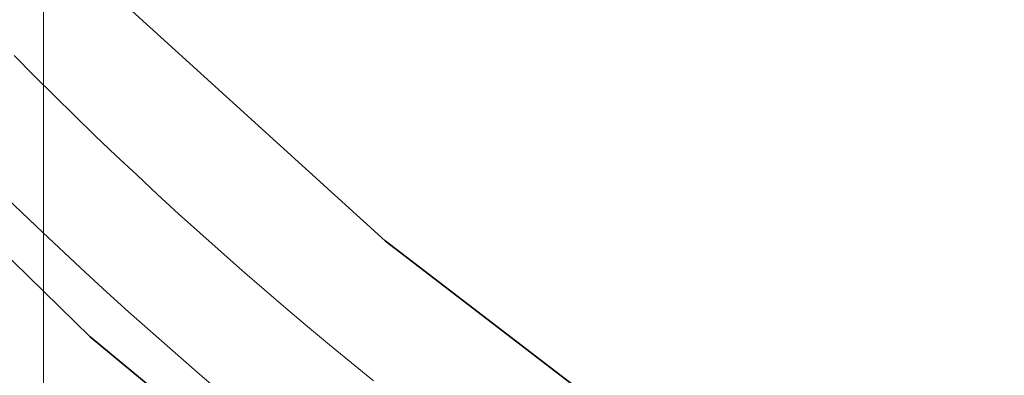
# Model space of a CAD drawing. Header units: inches. Extents: x -412 to -304, y -62 to 18.
# Tile 597 of 656: x -359.898 to -359.315, y -5.952 to -5.741. Entities that reach past the tile are written whole.
import ezdxf

# ---------------------------------------------------------------- set-up
doc = ezdxf.new("R2010")
doc.units = ezdxf.units.IN
doc.header["$LTSCALE"] = 32
doc.header["$MEASUREMENT"] = 0
for name, color, linetype, lineweight in [('Black', 7, 'Continuous', 18), ('DashLine', 7, 'Continuous', 13), ('Drawing', 7, 'Continuous', 18), ('Metal_MP', 7, 'Continuous', 5), ('None', 7, 'Continuous', 18), ('Plastic-MPWireManager', 7, 'Continuous', 25), ('SolidLine', 7, 'Continuous', 15), ('TIMotion-Frame', 7, 'Continuous', 18), ('Wood_1-H', 7, 'Continuous', 13)]:
    doc.layers.add(name, color=color, linetype=linetype, lineweight=lineweight)

# ---------------------------------------------------------------- blocks, each defined once
blk = doc.blocks.new('Group-20')
at = {"layer": 'Black'}
for points in [[(-34.54794, 16.53613, 28.9791), (34.54794, 16.53613, 28.9791), (34.54794, -16.53613, 28.9791), (-34.54794, -16.53613, 28.9791)], [(-34.54794, 16.53613, 27.70079), (34.54794, 16.53613, 27.70079), (34.54794, -16.53613, 27.70079), (-34.54794, -16.53613, 27.70079)]]:
    blk.add_3dface(points, dxfattribs=at)
at = {"layer": 'Wood_1-H'}
for points in [[(-35.96494, 17.95313, 28.99879), (35.96494, 17.95313, 28.99879), (35.96494, -17.95313, 28.99879), (-35.96494, -17.95313, 28.99879)], [(-35.96494, 17.95313, 28.9791), (35.96494, 17.95313, 28.9791), (35.96494, -17.95313, 28.9791), (-35.96494, -17.95313, 28.9791)]]:
    blk.add_3dface(points, dxfattribs=at)
blk = doc.blocks.new('MPHtAdjLegCoverPower (3D)')
at = {"layer": 'Metal_MP'}
for points, invisible_edges in [([(-1.82833, -1.81424, 23.83612), (-1.81641, -1.82623, 23.83612), (-1.86096, -1.87077, 23.83612), (-1.82833, -1.81424, 23.83612)], 14), ([(-1.82833, -1.81424, 2.26132), (-1.81641, -1.82623, 2.26132), (-1.86096, -1.87077, 2.26132), (-1.82833, -1.81424, 2.26132)], 14), ([(-1.81641, -1.82623, 23.83612), (-1.80442, -1.83814, 23.83612), (-1.86096, -1.87077, 23.83612), (-1.81641, -1.82623, 23.83612)], 14), ([(-1.81641, -1.82623, 2.26132), (-1.80442, -1.83814, 2.26132), (-1.86096, -1.87077, 2.26132), (-1.81641, -1.82623, 2.26132)], 14), ([(-1.80442, -1.83814, 23.83612), (-1.79235, -1.84998, 23.83612), (-1.86096, -1.87077, 23.83612), (-1.80442, -1.83814, 23.83612)], 14), ([(-1.80442, -1.83814, 2.26132), (-1.79235, -1.84998, 2.26132), (-1.86096, -1.87077, 2.26132), (-1.80442, -1.83814, 2.26132)], 14), ([(-1.79235, -1.84998, 23.83612), (-1.82386, -1.90714, 23.83612), (-1.86096, -1.87077, 23.83612), (-1.79235, -1.84998, 23.83612)], 15), ([(-1.79235, -1.84998, 2.26132), (-1.82386, -1.90714, 2.26132), (-1.86096, -1.87077, 2.26132), (-1.79235, -1.84998, 2.26132)], 15), ([(-1.79235, -1.84998, 23.83612), (-1.78021, -1.86173, 23.83612), (-1.82386, -1.90714, 23.83612), (-1.79235, -1.84998, 23.83612)], 14), ([(-1.79235, -1.84998, 2.26132), (-1.78021, -1.86173, 2.26132), (-1.82386, -1.90714, 2.26132), (-1.79235, -1.84998, 2.26132)], 14), ([(-1.78021, -1.86173, 23.83612), (-1.76798, -1.87341, 23.83612), (-1.82386, -1.90714, 23.83612), (-1.78021, -1.86173, 23.83612)], 14), ([(-1.78021, -1.86173, 2.26132), (-1.76798, -1.87341, 2.26132), (-1.82386, -1.90714, 2.26132), (-1.78021, -1.86173, 2.26132)], 14), ([(-1.82386, -1.90714, 23.83612), (-1.83631, -1.8951, 23.83612), (-1.86096, -1.87077, 23.83612), (-1.82386, -1.90714, 23.83612)], 14), ([(-1.82386, -1.90714, 2.26132), (-1.83631, -1.8951, 2.26132), (-1.86096, -1.87077, 2.26132), (-1.82386, -1.90714, 2.26132)], 14), ([(-1.76798, -1.87341, 23.83612), (-1.75568, -1.885, 23.83612), (-1.82386, -1.90714, 23.83612), (-1.76798, -1.87341, 23.83612)], 14), ([(-1.76798, -1.87341, 2.26132), (-1.75568, -1.885, 2.26132), (-1.82386, -1.90714, 2.26132), (-1.76798, -1.87341, 2.26132)], 14), ([(-1.75568, -1.885, 23.83612), (-1.77331, -1.95449, 23.83612), (-1.82386, -1.90714, 23.83612), (-1.75568, -1.885, 23.83612)], 15), ([(-1.75568, -1.885, 2.26132), (-1.77331, -1.95449, 2.26132), (-1.82386, -1.90714, 2.26132), (-1.75568, -1.885, 2.26132)], 15), ([(-1.75568, -1.885, 23.83612), (-1.74331, -1.89652, 23.83612), (-1.77331, -1.95449, 23.83612), (-1.75568, -1.885, 23.83612)], 14), ([(-1.75568, -1.885, 2.26132), (-1.74331, -1.89652, 2.26132), (-1.77331, -1.95449, 2.26132), (-1.75568, -1.885, 2.26132)], 14), ([(-1.74331, -1.89652, 23.83612), (-1.73086, -1.90795, 23.83612), (-1.77331, -1.95449, 23.83612), (-1.74331, -1.89652, 23.83612)], 14), ([(-1.74331, -1.89652, 2.26132), (-1.73086, -1.90795, 2.26132), (-1.77331, -1.95449, 2.26132), (-1.74331, -1.89652, 2.26132)], 14), ([(-1.79874, -1.93098, 23.83612), (-1.81134, -1.9191, 23.83612), (-1.82386, -1.90714, 23.83612), (-1.79874, -1.93098, 23.83612)], 12), ([(-1.77331, -1.95449, 23.83612), (-1.79874, -1.93098, 23.83612), (-1.82386, -1.90714, 23.83612), (-1.77331, -1.95449, 23.83612)], 15), ([(-1.79874, -1.93098, 2.26132), (-1.81134, -1.9191, 2.26132), (-1.82386, -1.90714, 2.26132), (-1.79874, -1.93098, 2.26132)], 12), ([(-1.77331, -1.95449, 2.26132), (-1.79874, -1.93098, 2.26132), (-1.82386, -1.90714, 2.26132), (-1.77331, -1.95449, 2.26132)], 15), ([(-1.73086, -1.90795, 23.83612), (-1.71833, -1.9193, 23.83612), (-1.77331, -1.95449, 23.83612), (-1.73086, -1.90795, 23.83612)], 14), ([(-1.73086, -1.90795, 2.26132), (-1.71833, -1.9193, 2.26132), (-1.77331, -1.95449, 2.26132), (-1.73086, -1.90795, 2.26132)], 14), ([(-1.71833, -1.9193, 23.83612), (-1.70573, -1.93057, 23.83612), (-1.77331, -1.95449, 23.83612), (-1.71833, -1.9193, 23.83612)], 14), ([(-1.71833, -1.9193, 2.26132), (-1.70573, -1.93057, 2.26132), (-1.77331, -1.95449, 2.26132), (-1.71833, -1.9193, 2.26132)], 14), ([(-1.77331, -1.95449, 23.83612), (-1.78607, -1.94277, 23.83612), (-1.79874, -1.93098, 23.83612), (-1.77331, -1.95449, 23.83612)], 12), ([(-1.77331, -1.95449, 2.26132), (-1.78607, -1.94277, 2.26132), (-1.79874, -1.93098, 2.26132), (-1.77331, -1.95449, 2.26132)], 12), ([(-1.70573, -1.93057, 23.83612), (-1.72154, -2.00049, 23.83612), (-1.77331, -1.95449, 23.83612), (-1.70573, -1.93057, 23.83612)], 15), ([(-1.70573, -1.93057, 2.26132), (-1.72154, -2.00049, 2.26132), (-1.77331, -1.95449, 2.26132), (-1.70573, -1.93057, 2.26132)], 15), ([(-1.70573, -1.93057, 23.83612), (-1.69306, -1.94176, 23.83612), (-1.72154, -2.00049, 23.83612), (-1.70573, -1.93057, 23.83612)], 14), ([(-1.70573, -1.93057, 2.26132), (-1.69306, -1.94176, 2.26132), (-1.72154, -2.00049, 2.26132), (-1.70573, -1.93057, 2.26132)], 14), ([(-1.69306, -1.94176, 23.83612), (-1.68032, -1.95286, 23.83612), (-1.72154, -2.00049, 23.83612), (-1.69306, -1.94176, 23.83612)], 14), ([(-1.69306, -1.94176, 2.26132), (-1.68032, -1.95286, 2.26132), (-1.72154, -2.00049, 2.26132), (-1.69306, -1.94176, 2.26132)], 14), ([(-1.74758, -1.97766, 23.83612), (-1.76048, -1.96612, 23.83612), (-1.77331, -1.95449, 23.83612), (-1.74758, -1.97766, 23.83612)], 12), ([(-1.72154, -2.00049, 23.83612), (-1.74758, -1.97766, 23.83612), (-1.77331, -1.95449, 23.83612), (-1.72154, -2.00049, 23.83612)], 15), ([(-1.74758, -1.97766, 2.26132), (-1.76048, -1.96612, 2.26132), (-1.77331, -1.95449, 2.26132), (-1.74758, -1.97766, 2.26132)], 12), ([(-1.72154, -2.00049, 2.26132), (-1.74758, -1.97766, 2.26132), (-1.77331, -1.95449, 2.26132), (-1.72154, -2.00049, 2.26132)], 15), ([(-1.68032, -1.95286, 23.83612), (-1.6675, -1.96388, 23.83612), (-1.72154, -2.00049, 23.83612), (-1.68032, -1.95286, 23.83612)], 14), ([(-1.68032, -1.95286, 2.26132), (-1.6675, -1.96388, 2.26132), (-1.72154, -2.00049, 2.26132), (-1.68032, -1.95286, 2.26132)], 14), ([(-1.6675, -1.96388, 23.83612), (-1.65461, -1.97482, 23.83612), (-1.72154, -2.00049, 23.83612), (-1.6675, -1.96388, 23.83612)], 14), ([(-1.6675, -1.96388, 2.26132), (-1.65461, -1.97482, 2.26132), (-1.72154, -2.00049, 2.26132), (-1.6675, -1.96388, 2.26132)], 14), ([(-1.65461, -1.97482, 23.83612), (-1.66858, -2.04513, 23.83612), (-1.72154, -2.00049, 23.83612), (-1.65461, -1.97482, 23.83612)], 15), ([(-1.65461, -1.97482, 2.26132), (-1.66858, -2.04513, 2.26132), (-1.72154, -2.00049, 2.26132), (-1.65461, -1.97482, 2.26132)], 15), ([(-1.65461, -1.97482, 23.83612), (-1.64165, -1.98567, 23.83612), (-1.66858, -2.04513, 23.83612), (-1.65461, -1.97482, 23.83612)], 14), ([(-1.65461, -1.97482, 2.26132), (-1.64165, -1.98567, 2.26132), (-1.66858, -2.04513, 2.26132), (-1.65461, -1.97482, 2.26132)], 14), ([(-1.72154, -2.00049, 23.83612), (-1.7346, -1.98912, 23.83612), (-1.74758, -1.97766, 23.83612), (-1.72154, -2.00049, 23.83612)], 12), ([(-1.72154, -2.00049, 2.26132), (-1.7346, -1.98912, 2.26132), (-1.74758, -1.97766, 2.26132), (-1.72154, -2.00049, 2.26132)], 12), ([(-1.64165, -1.98567, 23.83612), (-1.62862, -1.99644, 23.83612), (-1.66858, -2.04513, 23.83612), (-1.64165, -1.98567, 23.83612)], 14), ([(-1.64165, -1.98567, 2.26132), (-1.62862, -1.99644, 2.26132), (-1.66858, -2.04513, 2.26132), (-1.64165, -1.98567, 2.26132)], 14), ([(-1.62862, -1.99644, 23.83612), (-1.61552, -2.00712, 23.83612), (-1.66858, -2.04513, 23.83612), (-1.62862, -1.99644, 23.83612)], 14), ([(-1.62862, -1.99644, 2.26132), (-1.61552, -2.00712, 2.26132), (-1.66858, -2.04513, 2.26132), (-1.62862, -1.99644, 2.26132)], 14), ([(-1.69521, -2.02299, 23.83612), (-1.70841, -2.01178, 23.83612), (-1.72154, -2.00049, 23.83612), (-1.69521, -2.02299, 23.83612)], 12), ([(-1.66858, -2.04513, 23.83612), (-1.69521, -2.02299, 23.83612), (-1.72154, -2.00049, 23.83612), (-1.66858, -2.04513, 23.83612)], 15), ([(-1.69521, -2.02299, 2.26132), (-1.70841, -2.01178, 2.26132), (-1.72154, -2.00049, 2.26132), (-1.69521, -2.02299, 2.26132)], 12), ([(-1.66858, -2.04513, 2.26132), (-1.69521, -2.02299, 2.26132), (-1.72154, -2.00049, 2.26132), (-1.66858, -2.04513, 2.26132)], 15)]:
    blk.add_3dface(points, dxfattribs=dict(at, invisible_edges=invisible_edges))
for points in [[(-1.81641, -1.82623, 2.26132), (-1.81641, -1.82623, 23.83612), (-1.82833, -1.81424, 23.83612), (-1.82833, -1.81424, 2.26132)], [(-1.80442, -1.83814, 2.26132), (-1.80442, -1.83814, 23.83612), (-1.81641, -1.82623, 23.83612), (-1.81641, -1.82623, 2.26132)], [(-1.79235, -1.84998, 2.26132), (-1.79235, -1.84998, 23.83612), (-1.80442, -1.83814, 23.83612), (-1.80442, -1.83814, 2.26132)], [(-1.78021, -1.86173, 2.26132), (-1.78021, -1.86173, 23.83612), (-1.79235, -1.84998, 23.83612), (-1.79235, -1.84998, 2.26132)], [(-1.76798, -1.87341, 2.26132), (-1.76798, -1.87341, 23.83612), (-1.78021, -1.86173, 23.83612), (-1.78021, -1.86173, 2.26132)], [(-1.75568, -1.885, 2.26132), (-1.75568, -1.885, 23.83612), (-1.76798, -1.87341, 23.83612), (-1.76798, -1.87341, 2.26132)], [(-1.74331, -1.89652, 2.26132), (-1.74331, -1.89652, 23.83612), (-1.75568, -1.885, 23.83612), (-1.75568, -1.885, 2.26132)], [(-1.83631, -1.8951, 2.26132), (-1.83631, -1.8951, 23.83612), (-1.82386, -1.90714, 23.83612), (-1.82386, -1.90714, 2.26132)], [(-1.73086, -1.90795, 2.26132), (-1.73086, -1.90795, 23.83612), (-1.74331, -1.89652, 23.83612), (-1.74331, -1.89652, 2.26132)], [(-1.82386, -1.90714, 2.26132), (-1.82386, -1.90714, 23.83612), (-1.81134, -1.9191, 23.83612), (-1.81134, -1.9191, 2.26132)], [(-1.71833, -1.9193, 2.26132), (-1.71833, -1.9193, 23.83612), (-1.73086, -1.90795, 23.83612), (-1.73086, -1.90795, 2.26132)], [(-1.81134, -1.9191, 2.26132), (-1.81134, -1.9191, 23.83612), (-1.79874, -1.93098, 23.83612), (-1.79874, -1.93098, 2.26132)], [(-1.70573, -1.93057, 2.26132), (-1.70573, -1.93057, 23.83612), (-1.71833, -1.9193, 23.83612), (-1.71833, -1.9193, 2.26132)], [(-1.79874, -1.93098, 2.26132), (-1.79874, -1.93098, 23.83612), (-1.78607, -1.94277, 23.83612), (-1.78607, -1.94277, 2.26132)], [(-1.69306, -1.94176, 2.26132), (-1.69306, -1.94176, 23.83612), (-1.70573, -1.93057, 23.83612), (-1.70573, -1.93057, 2.26132)], [(-1.78607, -1.94277, 2.26132), (-1.78607, -1.94277, 23.83612), (-1.77331, -1.95449, 23.83612), (-1.77331, -1.95449, 2.26132)], [(-1.68032, -1.95286, 2.26132), (-1.68032, -1.95286, 23.83612), (-1.69306, -1.94176, 23.83612), (-1.69306, -1.94176, 2.26132)], [(-1.77331, -1.95449, 2.26132), (-1.77331, -1.95449, 23.83612), (-1.76048, -1.96612, 23.83612), (-1.76048, -1.96612, 2.26132)], [(-1.6675, -1.96388, 2.26132), (-1.6675, -1.96388, 23.83612), (-1.68032, -1.95286, 23.83612), (-1.68032, -1.95286, 2.26132)], [(-1.65461, -1.97482, 2.26132), (-1.65461, -1.97482, 23.83612), (-1.6675, -1.96388, 23.83612), (-1.6675, -1.96388, 2.26132)], [(-1.76048, -1.96612, 2.26132), (-1.76048, -1.96612, 23.83612), (-1.74758, -1.97766, 23.83612), (-1.74758, -1.97766, 2.26132)], [(-1.64165, -1.98567, 2.26132), (-1.64165, -1.98567, 23.83612), (-1.65461, -1.97482, 23.83612), (-1.65461, -1.97482, 2.26132)], [(-1.74758, -1.97766, 2.26132), (-1.74758, -1.97766, 23.83612), (-1.7346, -1.98912, 23.83612), (-1.7346, -1.98912, 2.26132)], [(-1.62862, -1.99644, 2.26132), (-1.62862, -1.99644, 23.83612), (-1.64165, -1.98567, 23.83612), (-1.64165, -1.98567, 2.26132)], [(-1.7346, -1.98912, 2.26132), (-1.7346, -1.98912, 23.83612), (-1.72154, -2.00049, 23.83612), (-1.72154, -2.00049, 2.26132)], [(-1.61552, -2.00712, 2.26132), (-1.61552, -2.00712, 23.83612), (-1.62862, -1.99644, 23.83612), (-1.62862, -1.99644, 2.26132)], [(-1.72154, -2.00049, 2.26132), (-1.72154, -2.00049, 23.83612), (-1.70841, -2.01178, 23.83612), (-1.70841, -2.01178, 2.26132)]]:
    blk.add_3dface(points, dxfattribs=at)
at = {"layer": 'Plastic-MPWireManager'}
for points, invisible_edges in [([(-1.80425, -1.74187, 23.9188), (-1.94201, -1.58683, 23.9188), (-2.09434, -1.77307, 23.9188), (-1.94037, -1.94037, 23.9188)], 10), ([(-1.94097, -1.82668, 23.84006), (-2.08538, -1.65991, 23.84006), (-1.94201, -1.58683, 23.84006), (-1.80425, -1.74187, 23.84006)], 10), ([(-1.80425, -1.74187, 23.84006), (-1.76291, -1.7837, 23.84006), (-1.94097, -1.82668, 23.84006)], 10), ([(-1.94037, -1.94037, 23.9188), (-1.76291, -1.7837, 23.9188), (-1.80425, -1.74187, 23.9188)], 9), ([(-1.76291, -1.7837, 23.84006), (-1.60858, -1.92404, 23.84006), (-1.78317, -1.98102, 23.84006), (-1.94097, -1.82668, 23.84006)], 10), ([(-1.94037, -1.94037, 23.9188), (-1.78046, -2.08806, 23.9188), (-1.60858, -1.92404, 23.9188), (-1.76291, -1.7837, 23.9188)], 10), ([(-1.76291, -1.7837, 23.84006), (-1.76291, -1.7837, 23.9188), (-1.60858, -1.92404, 23.9188), (-1.60858, -1.92404, 23.84006)], 5), ([(-1.94097, -1.82668, 23.44636), (-1.94097, -1.82668, 23.84006), (-1.78317, -1.98102, 23.84006), (-1.78317, -1.98102, 23.44636)], 5), ([(-1.94097, -1.82668, 23.44636), (-1.78317, -1.98102, 23.44636), (-1.78046, -2.08806, 23.44636), (-1.94037, -1.94037, 23.44636)], 10), ([(-1.61226, -2.12243, 23.84006), (-1.78317, -1.98102, 23.84006), (-1.60858, -1.92404, 23.84006), (-1.44367, -2.05067, 23.84006)], 10), ([(-1.44367, -2.05067, 23.9188), (-1.60858, -1.92404, 23.9188), (-1.78046, -2.08806, 23.9188), (-1.60142, -2.22834, 23.9188)], 10), ([(-1.60858, -1.92404, 23.84006), (-1.60858, -1.92404, 23.9188), (-1.44367, -2.05067, 23.9188), (-1.44367, -2.05067, 23.84006)], 5), ([(-1.78046, -2.08806, 23.44636), (-1.78046, -2.08806, 23.9188), (-1.94037, -1.94037, 23.9188), (-1.94037, -1.94037, 23.44636)], 5), ([(-1.78317, -1.98102, 23.44636), (-1.78317, -1.98102, 23.84006), (-1.61226, -2.12243, 23.84006), (-1.61226, -2.12243, 23.44636)], 5), ([(-1.60142, -2.22834, 23.44636), (-1.78046, -2.08806, 23.44636), (-1.78317, -1.98102, 23.44636), (-1.61226, -2.12243, 23.44636)], 10)]:
    blk.add_3dface(points, dxfattribs=dict(at, invisible_edges=invisible_edges))
blk = doc.blocks.new('TL9-Upper (3D)')
at = {"layer": 'TIMotion-Frame', "invisible_edges": 8}
blk.add_3dface([(1.83073, 5.62992, -2.12598), (1.83071, -1.33858, -2.12598), (1.81092, -1.33858, -2.12598), (1.81092, 5.49213, -2.12598)], dxfattribs=at)
at = {"layer": 'TIMotion-Frame'}
for points in [[(-1.81112, -1.33858, -2.28346), (-1.81112, 5.49213, -2.28346), (1.81092, 5.49213, -2.28346), (1.81092, -1.33858, -2.28346)], [(1.81092, 5.49213, -2.28346), (1.81092, 5.49213, -2.12598), (1.81092, -1.33858, -2.12598), (1.81092, -1.33858, -2.28346)], [(-2.06693, -1.0315, -0.29528), (2.06693, -1.0315, -0.29528), (2.06693, 5.15748, -0.29528), (-2.06693, 5.15748, -0.29528)]]:
    blk.add_3dface(points, dxfattribs=at)
blk = doc.blocks.new('TEK04-Frame (3D)')
at = {"layer": 'DashLine', "color": 7, "rotation": 270}
blk.add_blockref('TL9-Upper (3D)', (-0.01952, 0, 0.21654), dxfattribs=at)
blk = doc.blocks.new('Group-23')
at = {"layer": 'None'}
blk.add_blockref('Group-20', (0, 0), dxfattribs=at)
at = {"layer": 'SolidLine', "color": 7}
blk.add_blockref('TEK04-Frame (3D)', (-21.55512, 0, 27.70079), dxfattribs=at)
at = {"layer": 'SolidLine', "color": 7, "rotation": 90}
blk.add_blockref('MPHtAdjLegCoverPower (3D)', (-21.55512, 0), dxfattribs=at)
blk = doc.blocks.new('MP Ht Adju Rect Table (3D)')
at = {"layer": 'None'}
blk.add_blockref('Group-23', (0, 0), dxfattribs=at)
at = {"layer": 'Drawing', "color": 0, "flags": 1}
for tag in ['Tag', 'Catalog', 'Option1', 'Option2', 'Option3', 'Option4', 'Option5', 'Option6', 'Option7', 'Option8', 'Option9', 'Option10', 'Option11', 'Option12', 'Custom', 'FinishGroup', 'Discount', 'Item2', 'Item3', 'Item6', 'Item9', 'Item10', 'Item12', 'Item13', 'Item16', 'Item19', 'Item20', 'Item21', 'Item22', 'Item23', 'Item24', 'Item25', 'Item8', 'Item18', 'Item1', 'Item4', 'Item5', 'Item7', 'Item11', 'Item14', 'Item15', 'Item17']:
    blk.add_attdef(tag, (-16.60664, -46.53056), '', height=0.00709, dxfattribs=at)

msp = doc.modelspace()

# ---------------------------------------------------------------- block references
at = {"layer": 'Drawing', "rotation": 270}
msp.add_blockref('MP Ht Adju Rect Table (3D)', (-358.07283, -25.50309), dxfattribs=at)

doc.saveas('drawing.dxf')
